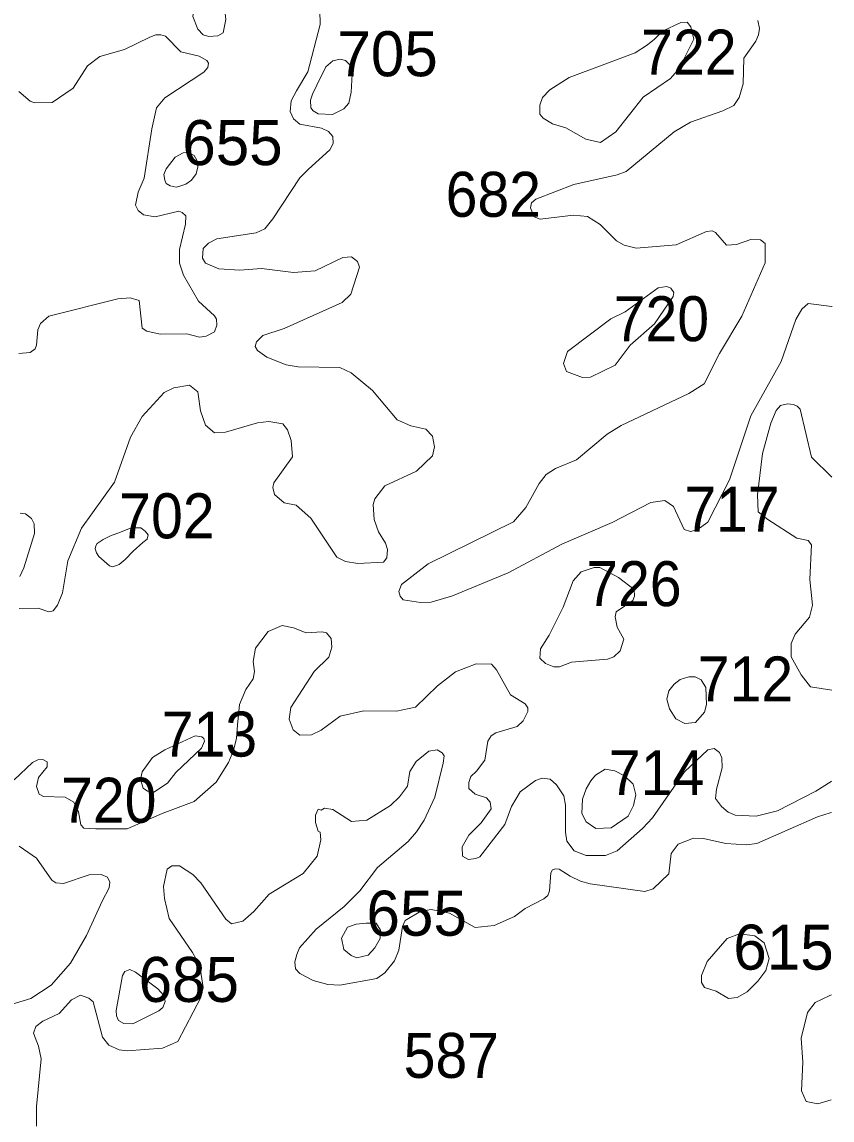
# Model space of a CAD drawing. Extents: x 499.9 to 555.3, y 9281.5 to 9336.8.
# Drawn here: x 552.45 to 555.331, y 9326.168 to 9330.074 of the extents above; entities that cross this region are included whole.
import ezdxf
from ezdxf.enums import TextEntityAlignment as Align

# ---------------------------------------------------------------- set-up
doc = ezdxf.new("R2010")
doc.units = 0
doc.header["$LTSCALE"] = 0.064
doc.layers.add('2', color=7, linetype='Continuous', lineweight=13)
doc.layers.add('21', color=7, linetype='Continuous')

msp = doc.modelspace()

# ---------------------------------------------------------------- linework, layer by layer
at = {"layer": '2'}
for points in [[(553.0756, 9330.0485), (553.0944, 9330.0287), (553.1147, 9330.0218), (553.1469, 9330.0244), (553.1659, 9330.0356), (553.1747, 9330.0831), (553.1703, 9330.1242), (553.1496, 9330.1513), (553.1268, 9330.1549), (553.0719, 9330.1353), (553.0609, 9330.1181), (553.0578, 9330.0935)], [(554.3008, 9329.8052), (554.3272, 9329.8321), (554.3956, 9329.8761), (554.6308, 9329.9646), (554.6742, 9329.9932), (554.6987, 9330.0131), (554.7274, 9330.0412), (554.7929, 9330.0726), (554.8149, 9330.0729), (554.8288, 9330.0563), (554.8394, 9330.0133), (554.7867, 9329.9085), (554.7562, 9329.8735), (554.6593, 9329.8063), (554.5612, 9329.6831), (554.5068, 9329.6457), (554.4546, 9329.6568), (554.3844, 9329.6972), (554.336, 9329.7115), (554.3034, 9329.7314), (554.2912, 9329.746), (554.2916, 9329.778)], [(553.4979, 9329.8491), (553.5302, 9329.9148), (553.5549, 9329.9357), (553.5813, 9329.9416), (553.601, 9329.9372), (553.6157, 9329.921), (553.6245, 9329.8888), (553.6206, 9329.8241), (553.6122, 9329.7848), (553.5939, 9329.7646), (553.5545, 9329.7445), (553.5036, 9329.7473), (553.486, 9329.7576), (553.4773, 9329.7691), (553.476, 9329.7964), (553.4833, 9329.8176)], [(553.0119, 9329.4897), (553.033, 9329.497), (553.0532, 9329.5108), (553.0698, 9329.5338), (553.0753, 9329.5586), (553.0716, 9329.5825), (553.0624, 9329.599), (553.0422, 9329.6092), (553.0229, 9329.6082), (552.9944, 9329.5926), (552.9632, 9329.5513), (552.955, 9329.532), (552.9576, 9329.5117), (552.9632, 9329.4998), (552.9769, 9329.4915), (552.9981, 9329.4869)], [(554.559, 9328.8537), (554.6128, 9328.925), (554.6989, 9329.0009), (554.765, 9329.0979), (554.7677, 9329.1116), (554.757, 9329.1275), (554.7425, 9329.1336), (554.7128, 9329.1283), (554.5945, 9329.0426), (554.5436, 9329.0177), (554.3895, 9328.9014), (554.3753, 9328.8588), (554.3861, 9328.8308), (554.4428, 9328.8096), (554.4719, 9328.8104)], [(552.7608, 9328.1391), (552.7728, 9328.1365), (552.7954, 9328.1444), (552.8166, 9328.1617), (552.8458, 9328.1922), (552.8803, 9328.2228), (552.8949, 9328.2347), (552.8989, 9328.2493), (552.8883, 9328.2626), (552.8724, 9328.2745), (552.8378, 9328.2745), (552.8007, 9328.2599), (552.7648, 9328.2467), (552.7383, 9328.2334), (552.717, 9328.2188), (552.7131, 9328.2108), (552.7104, 9328.2002), (552.7144, 9328.1856), (552.7237, 9328.1723)], [(554.3248, 9327.8926), (554.3741, 9327.9924), (554.4099, 9328.0862), (554.4381, 9328.1186), (554.4841, 9328.1341), (554.5045, 9328.134), (554.5708, 9328.0978), (554.6273, 9328.0552), (554.6279, 9328.0317), (554.6219, 9328.0168), (554.563, 9327.9759), (554.5596, 9327.958), (554.5662, 9327.9218), (554.5896, 9327.8782), (554.5767, 9327.8373), (554.5548, 9327.8162), (554.5318, 9327.8081), (554.4039, 9327.7972), (554.3608, 9327.7798), (554.3411, 9327.7803), (554.3111, 9327.792), (554.2911, 9327.8106), (554.2941, 9327.8447)], [(554.775, 9327.5954), (554.8066, 9327.5793), (554.8455, 9327.5823), (554.8774, 9327.6192), (554.884, 9327.646), (554.8812, 9327.7069), (554.8652, 9327.7341), (554.8434, 9327.7442), (554.8215, 9327.7443), (554.7906, 9327.7349), (554.7693, 9327.7184), (554.7506, 9327.695), (554.7429, 9327.6649), (554.7527, 9327.6315)], [(552.9677, 9327.366), (552.9975, 9327.4043), (553.0886, 9327.4912), (553.0994, 9327.5157), (553.0972, 9327.5254), (553.0897, 9327.5319), (553.0659, 9327.5348), (552.9584, 9327.4856), (552.9143, 9327.458), (552.8773, 9327.4074), (552.8717, 9327.3797), (552.8812, 9327.3482), (552.8969, 9327.3382), (552.9187, 9327.3344)], [(554.4562, 9327.2295), (554.4904, 9327.2055), (554.5448, 9327.2074), (554.6057, 9327.2489), (554.625, 9327.2867), (554.6333, 9327.3254), (554.6232, 9327.3632), (554.5924, 9327.3931), (554.5578, 9327.411), (554.5241, 9327.4166), (554.4894, 9327.3953), (554.4734, 9327.3753), (554.4562, 9327.3466), (554.4431, 9327.3101), (554.4406, 9327.2581)], [(553.6409, 9326.745), (553.6806, 9326.7553), (553.7049, 9326.7812), (553.7241, 9326.8144), (553.7249, 9326.8439), (553.7093, 9326.8685), (553.674, 9326.8686), (553.638, 9326.8656), (553.6072, 9326.8539), (553.5858, 9326.8153), (553.5946, 9326.775), (553.6201, 9326.7532)], [(554.8863, 9326.7321), (554.9575, 9326.8135), (555.0009, 9326.8305), (555.0563, 9326.8232), (555.0889, 9326.7987), (555.1065, 9326.7435), (555.0946, 9326.7001), (555.0662, 9326.6627), (555.0291, 9326.6238), (554.9928, 9326.6046), (554.9623, 9326.6005), (554.9184, 9326.6267), (554.8766, 9326.6399), (554.8661, 9326.6581), (554.8666, 9326.6819)], [(552.8446, 9326.5109), (552.9368, 9326.5564), (552.9505, 9326.5691), (552.9594, 9326.59), (552.9549, 9326.6109), (552.9327, 9326.6351), (552.8537, 9326.6947), (552.8334, 9326.7038), (552.8157, 9326.6965), (552.8077, 9326.6825), (552.7849, 9326.5576), (552.7859, 9326.5387), (552.7937, 9326.5229), (552.8119, 9326.5113)]]:
    msp.add_lwpolyline(points, close=True, dxfattribs=at)
for points in [[(553.7427, 9328.2199), (553.7172, 9328.26), (553.7027, 9328.3039), (553.6987, 9328.358), (553.705, 9328.3779), (553.7402, 9328.4238), (553.853, 9328.4767), (553.9103, 9328.5307), (553.9165, 9328.5626), (553.9097, 9328.6012), (553.8862, 9328.6259), (553.8324, 9328.6374), (553.7847, 9328.6583), (553.6965, 9328.7637), (553.6206, 9328.8259), (553.5808, 9328.8445), (553.432, 9328.8474), (553.3899, 9328.8547), (553.3205, 9328.8821), (553.2872, 9328.9059), (553.2788, 9328.9197), (553.2838, 9328.9368), (553.307, 9328.9585), (553.382, 9328.9835), (553.5887, 9329.0768), (553.6189, 9329.1055), (553.6504, 9329.2017), (553.6428, 9329.2215), (553.622, 9329.2385), (553.5912, 9329.2358), (553.4924, 9329.1884), (553.4154, 9329.1833), (553.3015, 9329.1975), (553.2251, 9329.1913), (553.1496, 9329.1958), (553.1026, 9329.2166), (553.0925, 9329.2342), (553.0944, 9329.2678), (553.1137, 9329.2868), (553.1423, 9329.3027), (553.2828, 9329.3238), (553.3131, 9329.3383), (553.3418, 9329.3739), (553.4385, 9329.5202), (553.4687, 9329.5503), (553.5443, 9329.6195), (553.5571, 9329.6412), (553.5555, 9329.6667), (553.5399, 9329.6839), (553.5153, 9329.6962), (553.4383, 9329.7105), (553.4152, 9329.729), (553.4038, 9329.756), (553.407, 9329.7938), (553.4259, 9329.829), (553.4663, 9329.8972), (553.5102, 9330.065), (553.5091, 9330.1162)], [(555.0672, 9330.079), (555.0725, 9330.0506), (555.0688, 9330.0277), (555.06, 9330.0053), (555.0168, 9329.9453), (555.0146, 9329.8542), (555.0002, 9329.8056), (554.9812, 9329.7771), (554.9425, 9329.7576), (554.8269, 9329.7171), (554.7697, 9329.683), (554.5987, 9329.5427), (554.5669, 9329.5301), (554.4124, 9329.4954), (554.2774, 9329.4438), (554.262, 9329.4308), (554.2579, 9329.4134), (554.2709, 9329.3813), (554.293, 9329.3731), (554.4109, 9329.3864), (554.4605, 9329.3817), (554.5056, 9329.3533), (554.5643, 9329.2952), (554.591, 9329.2802), (554.6345, 9329.2694), (554.7762, 9329.2808), (554.8841, 9329.3285), (554.9042, 9329.3307), (554.9161, 9329.3252), (554.9558, 9329.2803), (554.9909, 9329.282), (555.0412, 9329.3007), (555.0761, 9329.2993), (555.0931, 9329.2858), (555.0927, 9329.2174), (555.0103, 9329.028), (554.9308, 9328.8945), (554.8754, 9328.7865), (554.8214, 9328.7527), (554.581, 9328.6393), (554.5311, 9328.6082), (554.4218, 9328.5169), (554.3474, 9328.4857), (554.3136, 9328.4642), (554.2887, 9328.4329), (554.2417, 9328.3468), (554.1974, 9328.2964), (553.8945, 9328.1462), (553.8001, 9328.0733), (553.7897, 9328.0484), (553.7945, 9328.032), (553.806, 9328.0182), (553.8666, 9328.0088), (553.9055, 9328.0104), (553.9812, 9328.0323), (554.179, 9328.1147), (554.3692, 9328.2165), (554.5487, 9328.2943), (554.6862, 9328.3653), (554.7358, 9328.3714), (554.7662, 9328.3506), (554.805, 9328.2683), (554.827, 9328.262), (554.8515, 9328.2671), (554.8888, 9328.2953), (554.9655, 9328.4449), (555.0417, 9328.6732), (555.1493, 9328.8666), (555.202, 9329.016), (555.2233, 9329.0527)], [(552.4393, 9329.8269), (552.4789, 9329.7919), (552.4947, 9329.7865), (552.5575, 9329.7875), (552.6316, 9329.8385), (552.6834, 9329.9184), (552.7271, 9329.9514), (552.8144, 9329.9762), (552.9052, 9330.0204), (552.9258, 9330.0277), (552.9441, 9330.0281), (552.9604, 9330.023), (553.0144, 9329.9681), (553.0803, 9329.952), (553.1068, 9329.9368), (553.1136, 9329.9269), (553.1103, 9329.9121), (553.0963, 9329.8959), (552.9585, 9329.8047), (552.9285, 9329.7689), (552.9114, 9329.6937), (552.8839, 9329.5183), (552.8629, 9329.4689), (552.8539, 9329.4229), (552.8633, 9329.4034), (552.8822, 9329.3879), (552.924, 9329.3811), (553.0078, 9329.4009), (553.0198, 9329.3969), (553.0325, 9329.384), (553.0315, 9329.3544), (553.0098, 9329.2646), (553.01, 9329.2165), (553.0239, 9329.1738), (553.0774, 9329.0815), (553.1345, 9329.0291), (553.1414, 9329.0173), (553.1424, 9328.9956), (553.1345, 9328.9714), (553.1055, 9328.956), (553.0811, 9328.9527), (553.0357, 9328.9652), (552.941, 9328.9638)], [(552.7914, 9329.0892), (552.546, 9329.0277), (552.5161, 9329.001), (552.5064, 9328.9793), (552.5016, 9328.9241), (552.4965, 9328.9111), (552.4786, 9328.8984), (552.4389, 9328.8952)], [(552.941, 9328.9638), (552.8942, 9328.9746), (552.8775, 9328.9852), (552.8662, 9329.0837), (552.8352, 9329.0924), (552.7914, 9329.0892)], [(555.2233, 9329.0527), (555.2457, 9329.0732), (555.3301, 9329.0624), (555.3305, 9329.0624)], [(552.4398, 9327.9883), (552.5081, 9327.9894), (552.545, 9327.9758), (552.561, 9327.9792), (552.5768, 9327.9999), (552.5937, 9328.043), (552.613, 9328.1576), (552.6614, 9328.2736), (552.779, 9328.4376), (552.8358, 9328.5968), (552.8772, 9328.671), (552.9552, 9328.7559), (552.9905, 9328.7731), (553.0462, 9328.7822), (553.0748, 9328.759), (553.0848, 9328.6914), (553.1029, 9328.6402), (553.1349, 9328.6123), (553.1741, 9328.6153), (553.288, 9328.6485), (553.328, 9328.6531), (553.377, 9328.6451), (553.3945, 9328.6229), (553.407, 9328.5856), (553.4121, 9328.5274), (553.3459, 9328.4343), (553.3424, 9328.4186), (553.3474, 9328.3936), (553.3821, 9328.3639), (553.4254, 9328.3551), (553.4776, 9328.3091), (553.5697, 9328.1703), (553.6009, 9328.1555)], [(555.3299, 9328.4546), (555.2574, 9328.5255), (555.217, 9328.6972), (555.2066, 9328.7073), (555.1939, 9328.7137), (555.1726, 9328.7155), (555.1468, 9328.7097), (555.1316, 9328.6919), (555.1127, 9328.6467), (555.0831, 9328.5395), (555.0658, 9328.3924), (555.0677, 9328.332), (555.1022, 9328.3038), (555.2055, 9328.2385), (555.2458, 9328.2296), (555.2575, 9328.2138), (555.2521, 9328.0907), (555.2613, 9327.9993), (555.2498, 9327.9571), (555.1989, 9327.8968), (555.1855, 9327.8629), (555.1852, 9327.8158), (555.2203, 9327.7513), (555.2541, 9327.7088), (555.3293, 9327.6969)], [(552.4435, 9328.3267), (552.4628, 9328.3251), (552.4837, 9328.3084), (552.493, 9328.2888), (552.4946, 9328.2541), (552.4568, 9328.1322), (552.4419, 9328.1021)], [(553.6009, 9328.1555), (553.6438, 9328.1473), (553.7352, 9328.1523), (553.7478, 9328.1686), (553.7493, 9328.1973), (553.7427, 9328.2199)], [(555.3289, 9327.3734), (555.3269, 9327.3721), (555.2732, 9327.3377), (555.1367, 9327.2684), (555.061, 9327.2496), (554.9862, 9327.2528), (554.9614, 9327.2636), (554.9377, 9327.2835), (554.9166, 9327.3125), (554.9196, 9327.3455), (554.9395, 9327.4216), (554.9384, 9327.4567), (554.9309, 9327.4762), (554.9114, 9327.4903), (554.889, 9327.4857), (554.8064, 9327.4071), (554.6917, 9327.2432), (554.6566, 9327.205), (554.5663, 9327.1263), (554.5247, 9327.1098), (554.456, 9327.1092), (554.4133, 9327.1258), (554.3877, 9327.1602), (554.3822, 9327.192), (554.3827, 9327.2884), (554.3765, 9327.3219), (554.3504, 9327.3608), (554.3278, 9327.381), (554.3, 9327.3838), (554.2761, 9327.3758), (554.2216, 9327.3353), (554.1912, 9327.2831), (554.1669, 9327.2201), (554.0784, 9327.1043), (554.0639, 9327.0985), (554.0374, 9327.0954), (554.017, 9327.107), (554.0155, 9327.1398), (554.0389, 9327.1819), (554.0834, 9327.2255), (554.1185, 9327.2751), (554.1145, 9327.2992), (554.1017, 9327.3148), (554.0616, 9327.3275), (554.0392, 9327.3471), (554.0392, 9327.3695), (554.0458, 9327.3904), (554.066, 9327.4095), (554.0963, 9327.4486), (554.1061, 9327.516), (554.1181, 9327.535), (554.1349, 9327.5453), (554.2109, 9327.5681), (554.232, 9327.5877), (554.2493, 9327.6216), (554.2492, 9327.634), (554.2396, 9327.6488), (554.1876, 9327.6809), (554.1378, 9327.7697), (554.1201, 9327.7903), (554.0648, 9327.7905), (553.9916, 9327.762), (553.9277, 9327.7123), (553.8499, 9327.6374), (553.7822, 9327.6221), (553.6659, 9327.6239), (553.5809, 9327.6043), (553.514, 9327.5551), (553.4797, 9327.538), (553.4385, 9327.5377), (553.414, 9327.5568), (553.3998, 9327.5942), (553.4059, 9327.6362), (553.4885, 9327.7636), (553.5413, 9327.8153), (553.5514, 9327.8501), (553.5489, 9327.8817), (553.5323, 9327.9018), (553.5179, 9327.9045), (553.46, 9327.9007), (553.416, 9327.9192), (553.3751, 9327.9272), (553.326, 9327.9062), (553.2803, 9327.8462), (553.2722, 9327.7994), (553.2773, 9327.7637), (553.2718, 9327.7374), (553.2461, 9327.6993), (553.2236, 9327.6466), (553.2161, 9327.5729), (553.2131, 9327.5263), (553.2025, 9327.4827), (553.1845, 9327.4406), (553.1409, 9327.3699), (553.0627, 9327.3008)], [(555.3288, 9327.2623), (555.3239, 9327.2608), (555.2793, 9327.247), (555.0635, 9327.1524), (555.026, 9327.1477), (554.9528, 9327.1521), (554.8732, 9327.1698), (554.8382, 9327.1714), (554.7831, 9327.1495), (554.759, 9327.1163), (554.75, 9327.0437), (554.6939, 9326.9907), (554.6647, 9326.9811), (554.4705, 9327.0081), (554.4356, 9327.0182), (554.3996, 9327.0357), (554.3605, 9327.0608), (554.347, 9327.0613), (554.3365, 9327.0579), (554.3305, 9327.0481), (554.3254, 9326.9832), (554.3195, 9326.9669), (554.3054, 9326.9549), (554.2391, 9326.9211), (554.2008, 9326.8927), (554.129, 9326.8599), (554.0611, 9326.8536), (553.9699, 9326.9045), (553.9056, 9326.9168), (553.8687, 9326.911), (553.813, 9326.8779), (553.8036, 9326.8571), (553.7902, 9326.772), (553.7745, 9326.7348), (553.7408, 9326.6921), (553.7116, 9326.6713), (553.5802, 9326.648), (553.5373, 9326.6506), (553.485, 9326.6646), (553.4383, 9326.6893), (553.4232, 9326.7063), (553.42, 9326.7316), (553.4269, 9326.7568), (553.4364, 9326.7814), (553.4957, 9326.8477), (553.5962, 9326.9275), (553.6519, 9326.9832), (553.7146, 9327.0665), (553.823, 9327.1591), (553.8534, 9327.1929), (553.88, 9327.2353), (553.9179, 9327.3172), (553.9472, 9327.4376), (553.9514, 9327.4636), (553.9437, 9327.4746), (553.9261, 9327.4847), (553.8967, 9327.4803), (553.852, 9327.4436), (553.8291, 9327.4076), (553.8209, 9327.3562), (553.7925, 9327.318), (553.7599, 9327.2872), (553.6761, 9327.2352), (553.6222, 9327.2307), (553.5553, 9327.2731), (553.5256, 9327.2779), (553.514, 9327.2707), (553.5027, 9327.2739), (553.4937, 9327.2533), (553.4934, 9327.2272), (553.5031, 9327.1962), (553.5106, 9327.1928), (553.5123, 9327.1651), (553.5002, 9327.1065), (553.4502, 9327.0458), (553.3293, 9326.9721), (553.2741, 9326.9095), (553.2348, 9326.876), (553.1956, 9326.8661), (553.1754, 9326.8832), (553.0859, 9327.0122), (553.0571, 9327.042), (553.01, 9327.0724), (552.9829, 9327.0724), (552.9663, 9327.0608), (552.9536, 9326.9996), (552.9566, 9326.9568), (552.9731, 9326.8855), (553.0566, 9326.7639), (553.0826, 9326.7163), (553.0937, 9326.6399), (553.0855, 9326.6042), (553.0047, 9326.4474), (552.9491, 9326.4235), (552.8243, 9326.4146)], [(552.6587, 9327.2187), (552.6504, 9327.2651), (552.634, 9327.2986), (552.6038, 9327.317), (552.526, 9327.3195), (552.5108, 9327.3278), (552.5017, 9327.3549), (552.5093, 9327.3865), (552.539, 9327.4248), (552.5394, 9327.4427), (552.524, 9327.4512), (552.5059, 9327.4501), (552.4869, 9327.4399), (552.4223, 9327.3789)], [(553.0627, 9327.3008), (552.9484, 9327.2587), (552.8235, 9327.2046), (552.7123, 9327.2046), (552.6694, 9327.2065), (552.6587, 9327.2187)], [(552.4397, 9327.1428), (552.5017, 9327.0998), (552.5564, 9327.0218), (552.5708, 9327.0116), (552.5976, 9327.0098), (552.6894, 9327.0411), (552.7321, 9327.0416), (552.7545, 9327.0327), (552.7624, 9327.015), (552.7598, 9326.9941), (552.7349, 9326.9471), (552.68, 9326.8245), (552.6222, 9326.7268), (552.5537, 9326.6475), (552.4811, 9326.601), (552.4001, 9326.576)], [(552.6878, 9326.6016), (552.6577, 9326.6125), (552.6255, 9326.5963), (552.5828, 9326.5478), (552.5241, 9326.5204), (552.4988, 9326.5013), (552.4909, 9326.4776), (552.5086, 9326.4314), (552.5177, 9326.3859), (552.5018, 9326.2166), (552.5018, 9326.1465)], [(552.8243, 9326.4146), (552.7959, 9326.4178), (552.7591, 9326.4341), (552.7369, 9326.4637), (552.7033, 9326.5885), (552.6878, 9326.6016)], [(555.3279, 9326.2401), (555.2805, 9326.2254), (555.2386, 9326.2338), (555.2219, 9326.2718), (555.2266, 9326.3745), (555.2203, 9326.4593), (555.2429, 9326.5514), (555.2702, 9326.5863), (555.3205, 9326.6098), (555.3282, 9326.6134)]]:
    msp.add_lwpolyline(points, dxfattribs=at)

# ---------------------------------------------------------------- texts
at = {"layer": '21'}
for s, p in [('705', (553.5716, 9329.881)), ('655', (553.02, 9329.5649)), ('655', (553.675, 9326.824)), ('615', (554.9794, 9326.7033)), ('685', (552.8648, 9326.5884))]:
    msp.add_text(s, height=0.16, dxfattribs=at).set_placement(p)
at = {"layer": '21', "width": 0.95}
for s, p in [('722', (554.6519, 9329.8867)), ('682', (553.9566, 9329.381)), ('720', (554.5542, 9328.9386)), ('702', (552.7958, 9328.2375)), ('726', (554.4565, 9327.9962)), ('712', (554.853, 9327.6572)), ('713', (552.9469, 9327.4611)), ('714', (554.537, 9327.3239)), ('720', (552.589, 9327.2259)), ('587', (553.8072, 9326.3183))]:
    msp.add_text(s, height=0.16, dxfattribs=at).set_placement(p)
msp.add_text('717', height=0.16, dxfattribs=at).set_placement((555.1443, 9328.2606), align=Align.RIGHT)

doc.saveas('drawing.dxf')
